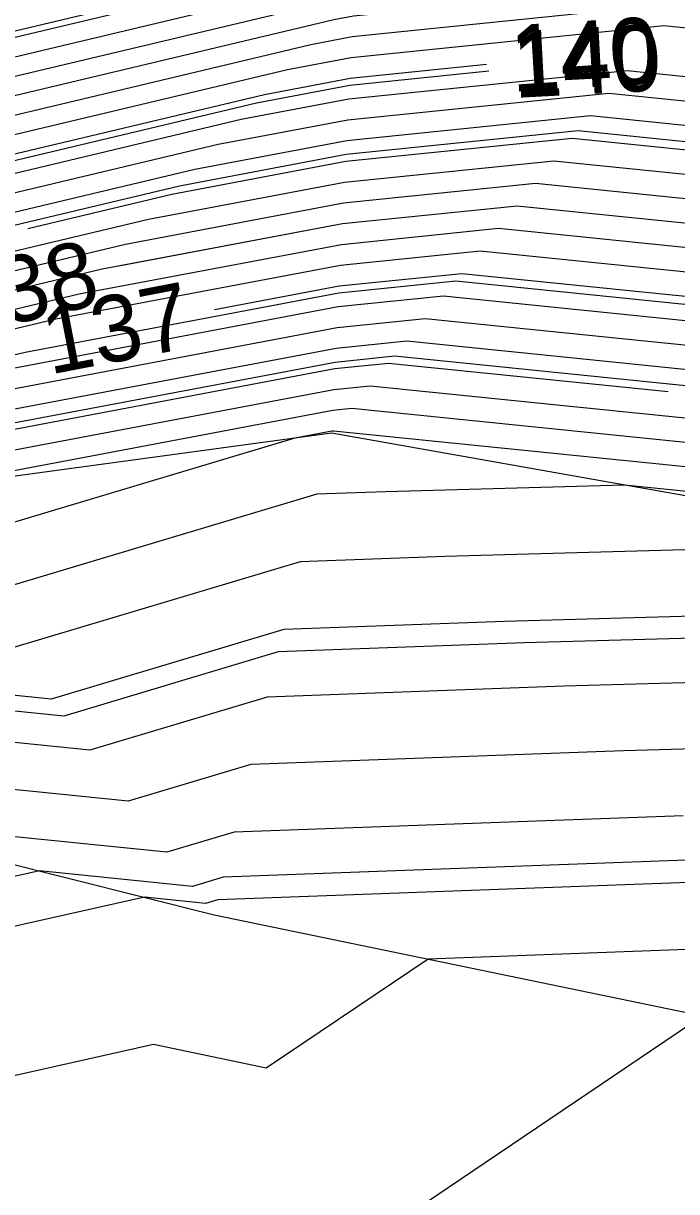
# Model space of a CAD drawing. Extents: x 2354170 to 2357230, y 866100 to 868290.
# Drawn here: x 2356100.03 to 2356119.68, y 866914.1 to 866949.23 of the extents above; entities that cross this region are included whole.
import ezdxf

# ---------------------------------------------------------------- set-up
doc = ezdxf.new("R2010")
doc.units = 0
for name, color, linetype in [('Default', 7, 'Continuous'), ('DTM Contours Major', 7, 'Continuous'), ('DTM Contours Major Text', 7, 'Continuous'), ('DTM Contours Minor', 7, 'Continuous'), ('PH Exist DTM Breakline', 7, 'Continuous')]:
    doc.layers.add(name, color=color, linetype=linetype)

msp = doc.modelspace()

# ---------------------------------------------------------------- linework, layer by layer
at = {"layer": 'Default'}
for points in [[(2356060.942, 866930.822), (2356068.045, 866934.928), (2356078.859, 866940.412), (2356079.179, 866940.537), (2356079.722, 866940.795), (2356080.461, 866941.06), (2356091.677, 866946.291), (2356096.228, 866947.974), (2356108.609, 866950.921), (2356109.625, 866951.086), (2356110.577, 866951.238), (2356119.217, 866952.025), (2356121.658, 866951.786), (2356129.441, 866949.162), (2356139.485, 866947.074), (2356148.406, 866945.762), (2356155.262, 866943.465), (2356155.383, 866943.385)], [(2356021.693, 866903.605), (2356036.932, 866913.296), (2356046.704, 866920.15), (2356048.882, 866921.802), (2356049.798, 866922.451), (2356058.393, 866928.419), (2356059.984, 866929.504), (2356060.792, 866930.01), (2356068.278, 866934.336), (2356079.679, 866940.119), (2356079.766, 866940.153), (2356079.913, 866940.222), (2356080.113, 866940.294), (2356091.881, 866945.782), (2356096.225, 866947.389), (2356109.258, 866950.491), (2356109.794, 866950.578), (2356110.297, 866950.658), (2356119.421, 866951.489), (2356121.213, 866951.314)], [(2356021.222, 866902.614), (2356037.336, 866912.862), (2356047.668, 866920.109), (2356049.206, 866921.275), (2356049.853, 866921.733), (2356055.921, 866925.947), (2356059.984, 866928.718), (2356062.048, 866930.01), (2356068.512, 866933.745), (2356079.079, 866939.105), (2356080.099, 866939.69), (2356080.478, 866939.861), (2356092.086, 866945.274), (2356096.222, 866946.804), (2356109.908, 866950.061), (2356109.964, 866950.07), (2356110.017, 866950.079), (2356119.625, 866950.953), (2356120.768, 866950.841)], [(2356052.168, 866922.585), (2356053.448, 866923.474), (2356059.984, 866927.931), (2356063.304, 866930.01), (2356068.745, 866933.154), (2356077.639, 866937.665), (2356080.283, 866939.181), (2356081.264, 866939.624), (2356092.29, 866944.765), (2356096.219, 866946.219), (2356109.37, 866949.349), (2356109.956, 866949.459), (2356115.356, 866950.01), (2356119.829, 866950.417), (2356120.323, 866950.369), (2356129.523, 866947.266), (2356138.373, 866945.427), (2356144.902, 866944.467)], [(2356020.279, 866900.632), (2356038.143, 866911.992), (2356049.597, 866920.026), (2356049.854, 866920.221), (2356049.962, 866920.297), (2356050.975, 866921.001), (2356059.984, 866927.145), (2356064.56, 866930.01), (2356068.978, 866932.563), (2356076.2, 866936.226), (2356080.466, 866938.672), (2356082.05, 866939.387), (2356092.495, 866944.257), (2356096.217, 866945.634), (2356108.674, 866948.598), (2356109.923, 866948.835), (2356119.852, 866949.847)], [(2356021.872, 866900.954), (2356038.546, 866911.558), (2356048.544, 866918.57), (2356049.968, 866919.564), (2356050.188, 866919.689), (2356050.674, 866920.01), (2356059.984, 866926.359), (2356065.816, 866930.01), (2356069.211, 866931.971), (2356074.76, 866934.786), (2356080.65, 866938.163), (2356082.836, 866939.149), (2356092.699, 866943.749), (2356096.214, 866945.049), (2356107.977, 866947.848), (2356109.891, 866948.21), (2356119.299, 866949.17), (2356120.571, 866949.04)], [(2356025.941, 866902.861), (2356026.957, 866903.496), (2356038.95, 866911.123), (2356046.14, 866916.166), (2356049.942, 866918.821), (2356050.529, 866919.153), (2356051.827, 866920.01), (2356059.984, 866925.573), (2356067.073, 866930.01), (2356069.444, 866931.38), (2356073.32, 866933.346), (2356080.833, 866937.654), (2356083.623, 866938.912), (2356092.904, 866943.24), (2356096.211, 866944.464), (2356107.28, 866947.098), (2356109.858, 866947.585), (2356113.966, 866948.004)], [(2356032.042, 866906.039), (2356039.353, 866910.688), (2356043.737, 866913.763), (2356049.917, 866918.077), (2356050.87, 866918.618), (2356052.98, 866920.01), (2356059.984, 866924.786), (2356068.329, 866930.01), (2356069.677, 866930.789), (2356071.881, 866931.907), (2356081.017, 866937.145), (2356084.409, 866938.675), (2356093.108, 866942.732), (2356096.208, 866943.879), (2356106.584, 866946.348), (2356109.825, 866946.961), (2356118.194, 866947.814), (2356121.516, 866947.476)], [(2356021.946, 866899.08), (2356037.127, 866908.581), (2356039.757, 866910.254), (2356041.334, 866911.36), (2356049.891, 866917.333), (2356051.211, 866918.082), (2356054.133, 866920.01), (2356059.984, 866924), (2356069.585, 866930.01), (2356069.91, 866930.197), (2356070.441, 866930.467), (2356081.2, 866936.636), (2356085.195, 866938.438), (2356093.313, 866942.224), (2356096.205, 866943.294), (2356105.887, 866945.598), (2356109.793, 866946.336), (2356117.642, 866947.137), (2356121.988, 866946.694)], [(2356022.529, 866898.804), (2356039.878, 866909.663), (2356040.173, 866909.824), (2356049.865, 866916.59), (2356051.553, 866917.547), (2356055.286, 866920.01), (2356059.984, 866923.214), (2356068.549, 866928.575), (2356070.112, 866929.534), (2356070.374, 866929.696), (2356070.759, 866930.035), (2356081.384, 866936.127), (2356085.981, 866938.201), (2356093.517, 866941.715), (2356096.203, 866942.709), (2356105.191, 866944.848), (2356109.76, 866945.711), (2356117.089, 866946.459), (2356122.461, 866945.913)], [(2356100.169, 866943.068), (2356104.494, 866944.097), (2356109.728, 866945.087), (2356116.537, 866945.781), (2356122.933, 866945.131), (2356129.715, 866942.844), (2356135.779, 866941.583), (2356148.93, 866939.649), (2356149.993, 866939.357), (2356155.455, 866935.767), (2356174.181, 866929.503), (2356178.768, 866927.913), (2356195.383, 866920.806)], [(2356023.693, 866898.252), (2356039.396, 866908.081), (2356041.039, 866908.977), (2356049.813, 866915.102), (2356052.235, 866916.476), (2356057.591, 866920.01), (2356059.984, 866921.641), (2356064.346, 866924.372), (2356070.486, 866928.141), (2356071.519, 866928.777), (2356073.032, 866930.11), (2356081.751, 866935.109), (2356087.553, 866937.726), (2356093.926, 866940.698), (2356096.197, 866941.538), (2356103.798, 866943.347), (2356109.695, 866944.462), (2356115.984, 866945.104), (2356123.406, 866944.349)], [(2356024.275, 866897.977), (2356039.156, 866907.29), (2356041.472, 866908.554), (2356049.788, 866914.359), (2356052.576, 866915.94), (2356058.744, 866920.01), (2356059.984, 866920.855), (2356062.244, 866922.27), (2356070.673, 866927.445), (2356072.091, 866928.317), (2356074.168, 866930.147), (2356081.934, 866934.6), (2356088.339, 866937.489), (2356094.131, 866940.19), (2356096.194, 866940.953), (2356103.101, 866942.597), (2356109.663, 866943.838), (2356115.432, 866944.426), (2356123.879, 866943.567)], [(2356102.953, 866941.95), (2356109.63, 866943.213), (2356114.879, 866943.748), (2356124.351, 866942.785), (2356129.797, 866940.948), (2356134.667, 866939.936), (2356145.228, 866938.383), (2356150.021, 866937.068), (2356154.437, 866934.165), (2356169.576, 866929.101), (2356177.802, 866926.248), (2356193.132, 866919.691), (2356198.065, 866917.463)], [(2356025.44, 866897.425), (2356038.674, 866905.708), (2356042.338, 866907.707), (2356049.736, 866912.872), (2356053.258, 866914.869), (2356059.925, 866919.267), (2356060.727, 866919.716), (2356071.048, 866926.052), (2356073.235, 866927.398), (2356076.441, 866930.222), (2356082.301, 866933.582), (2356089.912, 866937.015), (2356094.539, 866939.173), (2356096.189, 866939.783), (2356101.708, 866941.097), (2356109.598, 866942.588), (2356114.327, 866943.071), (2356124.824, 866942.003)], [(2356026.022, 866897.149), (2356038.433, 866904.917), (2356042.771, 866907.284), (2356049.71, 866912.128), (2356053.599, 866914.334), (2356059.861, 866918.465), (2356061.53, 866919.397), (2356071.235, 866925.355), (2356073.807, 866926.938), (2356077.577, 866930.259), (2356082.485, 866933.073), (2356090.698, 866936.778), (2356094.744, 866938.665), (2356096.186, 866939.198), (2356101.012, 866940.347), (2356109.565, 866941.964), (2356113.774, 866942.393), (2356125.296, 866941.221)], [(2356105.784, 866940.63), (2356109.532, 866941.339), (2356113.222, 866941.715), (2356125.769, 866940.439), (2356129.88, 866939.053), (2356133.555, 866938.289), (2356141.526, 866937.117), (2356150.049, 866934.778), (2356153.418, 866932.563), (2356164.97, 866928.699), (2356176.836, 866924.584), (2356188.751, 866919.488), (2356198.557, 866915.06), (2356200.78, 866914.189)], [(2356027.187, 866896.598), (2356037.951, 866903.336), (2356043.637, 866906.437), (2356049.659, 866910.641), (2356054.282, 866913.263), (2356059.733, 866916.859), (2356063.138, 866918.761), (2356071.609, 866923.962), (2356074.951, 866926.019), (2356079.85, 866930.333), (2356082.852, 866932.055), (2356092.27, 866936.304), (2356095.153, 866937.648), (2356096.18, 866938.028), (2356099.618, 866938.846), (2356109.5, 866940.714), (2356112.67, 866941.038), (2356126.242, 866939.657)], [(2356027.769, 866896.322), (2356037.711, 866902.545), (2356044.07, 866906.014), (2356049.633, 866909.897), (2356054.623, 866912.727), (2356059.669, 866916.056), (2356063.941, 866918.443), (2356071.796, 866923.266), (2356075.523, 866925.56), (2356080.986, 866930.371), (2356083.035, 866931.546), (2356093.056, 866936.066), (2356095.357, 866937.14), (2356096.177, 866937.443), (2356098.922, 866938.096), (2356109.467, 866940.09), (2356112.117, 866940.36), (2356126.714, 866938.875)], [(2356028.351, 866896.046), (2356037.47, 866901.754), (2356044.503, 866905.59), (2356049.607, 866909.153), (2356054.964, 866912.192), (2356059.605, 866915.254), (2356064.745, 866918.125), (2356071.984, 866922.569), (2356076.095, 866925.1), (2356082.122, 866930.408), (2356083.219, 866931.037), (2356093.842, 866935.829), (2356095.562, 866936.631), (2356096.174, 866936.858), (2356098.225, 866937.346), (2356109.435, 866939.465), (2356111.565, 866939.682), (2356127.187, 866938.093)], [(2356119.425, 866938.149), (2356111.012, 866939.005), (2356109.402, 866938.841), (2356097.529, 866936.596), (2356096.172, 866936.273), (2356095.766, 866936.123), (2356094.628, 866935.592), (2356083.402, 866930.528), (2356083.258, 866930.445), (2356076.667, 866924.64), (2356072.171, 866921.873), (2356065.548, 866917.807), (2356059.541, 866914.451), (2356055.305, 866911.656), (2356049.581, 866908.41), (2356044.936, 866905.167), (2356037.229, 866900.963), (2356030.903, 866897.003)], [(2356128.132, 866936.53), (2356110.46, 866938.327), (2356109.37, 866938.216), (2356096.832, 866935.846), (2356096.169, 866935.688), (2356095.971, 866935.614), (2356095.414, 866935.355), (2356089.419, 866932.65), (2356084.528, 866929.945), (2356083.928, 866929.752), (2356083.257, 866929.48), (2356077.24, 866924.181), (2356072.358, 866921.176), (2356066.352, 866917.489), (2356059.477, 866913.648), (2356055.646, 866911.121), (2356049.556, 866907.666), (2356045.369, 866904.744), (2356036.988, 866900.172), (2356029.516, 866895.495)], [(2356128.605, 866935.748), (2356109.907, 866937.649), (2356109.337, 866937.591), (2356096.67, 866935.196), (2356096.217, 866935.061), (2356096.159, 866935.067), (2356085.822, 866929.35), (2356084.515, 866928.928), (2356083.052, 866928.337), (2356077.812, 866923.721), (2356072.545, 866920.48), (2356067.155, 866917.171), (2356059.414, 866912.846), (2356055.987, 866910.585), (2356049.53, 866906.923), (2356045.802, 866904.32), (2356036.747, 866899.381), (2356030.098, 866895.219)], [(2356124.789, 866935.402), (2356109.355, 866936.972), (2356109.305, 866936.967), (2356108.192, 866936.756), (2356097.379, 866933.524), (2356095.993, 866933.664), (2356087.115, 866928.755), (2356085.102, 866928.104), (2356082.848, 866927.193), (2356078.384, 866923.262), (2356072.732, 866919.783), (2356067.959, 866916.853), (2356059.35, 866912.043), (2356056.329, 866910.05), (2356049.504, 866906.179), (2356046.235, 866903.897), (2356036.507, 866898.59), (2356035.361, 866897.873)], [(2356129.55, 866934.184), (2356118.109, 866935.348), (2356110.92, 866935.146), (2356108.853, 866935.07), (2356098.54, 866931.987), (2356095.826, 866932.261), (2356088.409, 866928.159), (2356085.689, 866927.281), (2356082.643, 866926.05), (2356078.956, 866922.802), (2356072.919, 866919.087), (2356068.763, 866916.535), (2356059.286, 866911.24), (2356056.67, 866909.514), (2356049.478, 866905.435), (2356046.668, 866903.473), (2356036.266, 866897.799), (2356031.262, 866894.668)], [(2356127.855, 866933.622), (2356112.712, 866933.197), (2356108.357, 866933.038), (2356099.702, 866930.45), (2356095.66, 866930.859), (2356089.702, 866927.564), (2356086.276, 866926.457), (2356082.439, 866924.906), (2356079.528, 866922.342), (2356073.107, 866918.39), (2356069.566, 866916.217), (2356059.222, 866910.437), (2356057.011, 866908.979), (2356049.452, 866904.692), (2356047.101, 866903.05), (2356036.025, 866897.008), (2356031.845, 866894.392)], [(2356182.81, 866914.898), (2356174.149, 866918.809), (2356173.616, 866919.037), (2356159.924, 866923.785), (2356150.095, 866926.688), (2356149.011, 866926.96), (2356129.77, 866931.677), (2356114.503, 866931.249), (2356107.861, 866931.005), (2356100.864, 866928.914), (2356095.494, 866929.456), (2356090.996, 866926.968), (2356086.862, 866925.634), (2356086.728, 866925.579)], [(2356129.296, 866929.665), (2356116.295, 866929.3), (2356107.365, 866928.973), (2356102.026, 866927.377), (2356095.328, 866928.053), (2356092.29, 866926.373), (2356087.449, 866924.81), (2356082.03, 866922.619), (2356080.672, 866921.423), (2356073.481, 866916.997), (2356071.173, 866915.58), (2356059.094, 866908.832), (2356057.693, 866907.908), (2356049.401, 866903.205), (2356047.967, 866902.203), (2356035.543, 866895.426), (2356033.009, 866893.84)], [(2356128.822, 866927.653), (2356118.086, 866927.352), (2356106.869, 866926.94), (2356103.187, 866925.84), (2356095.162, 866926.65), (2356093.583, 866925.777), (2356088.036, 866923.986), (2356081.826, 866921.476), (2356081.244, 866920.964), (2356073.668, 866916.301), (2356071.977, 866915.262), (2356059.03, 866908.029), (2356058.034, 866907.372), (2356049.375, 866902.461), (2356048.4, 866901.78), (2356035.302, 866894.635), (2356033.591, 866893.565)], [(2356119.878, 866925.403), (2356106.373, 866924.908), (2356104.349, 866924.303), (2356094.995, 866925.248), (2356094.877, 866925.182), (2356088.623, 866923.163), (2356086.961, 866922.491), (2356082.168, 866919.987), (2356080.729, 866919.835), (2356073.855, 866915.604), (2356072.781, 866914.944), (2356058.966, 866907.227), (2356058.376, 866906.837), (2356049.349, 866901.717), (2356048.832, 866901.357), (2356035.062, 866893.845), (2356034.174, 866893.289), (2356017.427, 866880.013)], [(2356182.813, 866906.547), (2356174.476, 866910.232), (2356163.046, 866914.246), (2356149.568, 866918.225), (2356135.694, 866921.712), (2356127.874, 866923.629), (2356121.669, 866923.455), (2356105.877, 866922.876), (2356105.511, 866922.766), (2356103.674, 866922.952), (2356096.253, 866921.29), (2356093.8, 866921.557), (2356088.981, 866920.001), (2356086.334, 866918.619)], [(2356123.461, 866921.506), (2356112.204, 866921.094), (2356107.336, 866917.807), (2356103.948, 866918.52), (2356097.637, 866917.107), (2356092.514, 866917.664), (2356089.319, 866916.633), (2356086.109, 866914.956), (2356076.004, 866913.885), (2356081.403, 866901.429), (2356089.984, 866904.525), (2356095.543, 866904.45), (2356099.984, 866904.817), (2356104.531, 866905.462), (2356109.984, 866906.084), (2356113.564, 866906.43), (2356123.778, 866910.432)], [(2356120.47, 866919.382), (2356109.351, 866911.875), (2356101.612, 866913.504), (2356099.02, 866912.924), (2356091.227, 866913.772), (2356089.657, 866913.265), (2356088.08, 866912.441), (2356083.113, 866911.914), (2356085.767, 866905.792), (2356089.984, 866907.314), (2356092.716, 866907.277), (2356099.984, 866907.877), (2356101.851, 866908.142), (2356109.984, 866909.07), (2356110.841, 866909.153), (2356125.387, 866914.853)]]:
    msp.add_lwpolyline(points, dxfattribs=at)
at = {"layer": 'DTM Contours Major'}
for points in [[(2356026.003, 866902.685), (2356028.652, 866904.344), (2356039.084, 866910.978), (2356045.339, 866915.365), (2356049.934, 866918.573), (2356050.643, 866918.975), (2356052.211, 866920.01), (2356059.984, 866925.311), (2356067.491, 866930.01), (2356069.521, 866931.183), (2356072.84, 866932.866), (2356080.895, 866937.484), (2356083.885, 866938.833), (2356092.972, 866943.071), (2356096.21, 866944.269), (2356107.048, 866946.848), (2356109.847, 866947.377), (2356114.035, 866947.804)], [(2356124.789, 866935.402), (2356109.355, 866936.972), (2356109.305, 866936.967), (2356108.192, 866936.756), (2356097.379, 866933.524), (2356095.993, 866933.664), (2356087.115, 866928.755), (2356085.102, 866928.104), (2356082.848, 866927.193), (2356078.384, 866923.262), (2356072.732, 866919.783), (2356067.959, 866916.853), (2356059.35, 866912.043), (2356056.329, 866910.05), (2356049.504, 866906.179), (2356046.235, 866903.897), (2356036.507, 866898.59), (2356035.361, 866897.873)]]:
    msp.add_lwpolyline(points, dxfattribs=at)
at = {"layer": 'DTM Contours Minor'}
for points in [[(2356025.871, 866907.184), (2356036.394, 866913.876), (2356045.418, 866920.205), (2356048.451, 866922.505), (2356049.725, 866923.408), (2356059.541, 866930.224), (2356059.652, 866930.289), (2356059.793, 866930.365), (2356060.122, 866930.591), (2356067.968, 866935.125), (2356078.586, 866940.51), (2356078.983, 866940.665), (2356079.658, 866940.985), (2356080.577, 866941.315), (2356091.609, 866946.46), (2356096.229, 866948.169), (2356108.393, 866951.064), (2356109.568, 866951.256), (2356110.671, 866951.432), (2356119.149, 866952.203), (2356121.806, 866951.944)], [(2356020.751, 866901.623), (2356037.739, 866912.427), (2356048.633, 866920.067), (2356049.53, 866920.748), (2356049.907, 866921.015), (2356053.448, 866923.474), (2356059.984, 866927.931), (2356063.304, 866930.01), (2356068.745, 866933.154), (2356077.639, 866937.665), (2356080.283, 866939.181), (2356081.264, 866939.624), (2356092.29, 866944.765), (2356096.219, 866946.219), (2356109.37, 866949.349), (2356109.956, 866949.459), (2356115.356, 866950.01), (2356119.829, 866950.417), (2356120.323, 866950.369), (2356129.523, 866947.266), (2356133.085, 866946.526)], [(2356088.649, 866939.042), (2356093.653, 866941.376), (2356096.201, 866942.319), (2356104.726, 866944.347), (2356109.739, 866945.295), (2356116.721, 866946.007), (2356122.776, 866945.391), (2356129.706, 866943.054), (2356135.902, 866941.766), (2356149.341, 866939.79), (2356149.99, 866939.612), (2356155.568, 866935.945), (2356174.693, 866929.548), (2356178.875, 866928.097), (2356197.999, 866919.917), (2356199.733, 866919.135), (2356200.613, 866918.79), (2356212.23, 866913.887), (2356219.664, 866910.67)], [(2356091.547, 866938.381), (2356094.335, 866939.682), (2356096.191, 866940.368), (2356102.405, 866941.847), (2356109.63, 866943.213), (2356114.879, 866943.748), (2356124.351, 866942.785), (2356129.797, 866940.948), (2356134.667, 866939.936), (2356145.228, 866938.383), (2356150.021, 866937.068), (2356154.437, 866934.165), (2356169.576, 866929.101), (2356177.802, 866926.248), (2356193.132, 866919.691), (2356199.114, 866916.99), (2356202.152, 866915.8), (2356218.484, 866908.908)], [(2356094.451, 866937.723), (2356095.017, 866937.987), (2356096.182, 866938.418), (2356100.083, 866939.346), (2356109.522, 866941.131), (2356113.038, 866941.489), (2356125.927, 866940.179), (2356129.889, 866938.842), (2356133.431, 866938.106), (2356141.115, 866936.976), (2356150.052, 866934.524), (2356153.305, 866932.385), (2356164.459, 866928.654), (2356176.728, 866924.399), (2356188.265, 866919.465), (2356198.495, 866914.845), (2356203.691, 866912.811), (2356216.459, 866907.422)], [(2356028.739, 866895.863), (2356037.309, 866901.226), (2356044.792, 866905.308), (2356049.59, 866908.658), (2356055.191, 866911.835), (2356059.563, 866914.719), (2356065.28, 866917.913), (2356072.108, 866922.105), (2356076.477, 866924.794), (2356082.88, 866930.433), (2356083.341, 866930.697), (2356094.366, 866935.671), (2356095.698, 866936.292), (2356096.173, 866936.468), (2356097.761, 866936.846), (2356109.413, 866939.049), (2356111.196, 866939.231), (2356120.249, 866938.31)], [(2356151.502, 866925.554), (2356150.051, 866925.982), (2356147.902, 866926.522), (2356129.612, 866931.007), (2356115.101, 866930.599), (2356107.696, 866930.328), (2356101.251, 866928.401), (2356095.439, 866928.988), (2356091.427, 866926.77), (2356087.058, 866925.359), (2356082.166, 866923.381), (2356080.291, 866921.73), (2356073.356, 866917.462), (2356070.638, 866915.793), (2356059.137, 866909.367), (2356057.466, 866908.265), (2356049.418, 866903.7), (2356047.678, 866902.486), (2356035.704, 866895.954), (2356032.621, 866894.024)], [(2356121.072, 866924.104), (2356106.043, 866923.553), (2356105.123, 866923.278), (2356100.521, 866923.743), (2356095.792, 866922.685), (2356094.229, 866922.855), (2356088.868, 866921.124), (2356083.482, 866918.31), (2356078.226, 866917.753), (2356073.98, 866915.14), (2356073.316, 866914.732), (2356058.924, 866906.691), (2356058.603, 866906.48), (2356049.332, 866901.222), (2356049.121, 866901.074), (2356044.054, 866898.31)]]:
    msp.add_lwpolyline(points, dxfattribs=at)
at = {"layer": 'PH Exist DTM Breakline'}
for points in [[(2356223.456, 866894.462), (2356209.204, 866902.101), (2356196.586, 866908.233), (2356173.465, 866918.777), (2356150.139, 866927.404), (2356130.133, 866933.219), (2356109.301, 866936.907), (2356096.166, 866935.128), (2356083.43, 866930.451)], [(2355960.407, 866838.306), (2355986.692, 866856.201), (2356017.125, 866877.647), (2356034.802, 866892.991), (2356049.32, 866900.88), (2356058.873, 866906.056), (2356074.182, 866914.39), (2356081.673, 866920.619), (2356088.671, 866923.096), (2356094.982, 866925.134), (2356105.768, 866922.426), (2356126.575, 866918.118), (2356148.939, 866908.11), (2356209.516, 866880.335)]]:
    msp.add_lwpolyline(points, dxfattribs=at)

# ---------------------------------------------------------------- texts
at = {"layer": 'Default'}
for s, rotation, p in [('140', 3.5151, (2356114.741, 866947.171)), ('138', 13.1366, (2356098.071, 866939.798)), ('137', 10.9003, (2356100.821, 866938.667))]:
    msp.add_text(s, height=2, rotation=rotation, dxfattribs=at).set_placement(p)
at = {"layer": 'DTM Contours Major Text'}
msp.add_text('140', height=2, rotation=3.0228, dxfattribs=at).set_placement((2356114.8, 866946.99))

doc.saveas('drawing.dxf')
